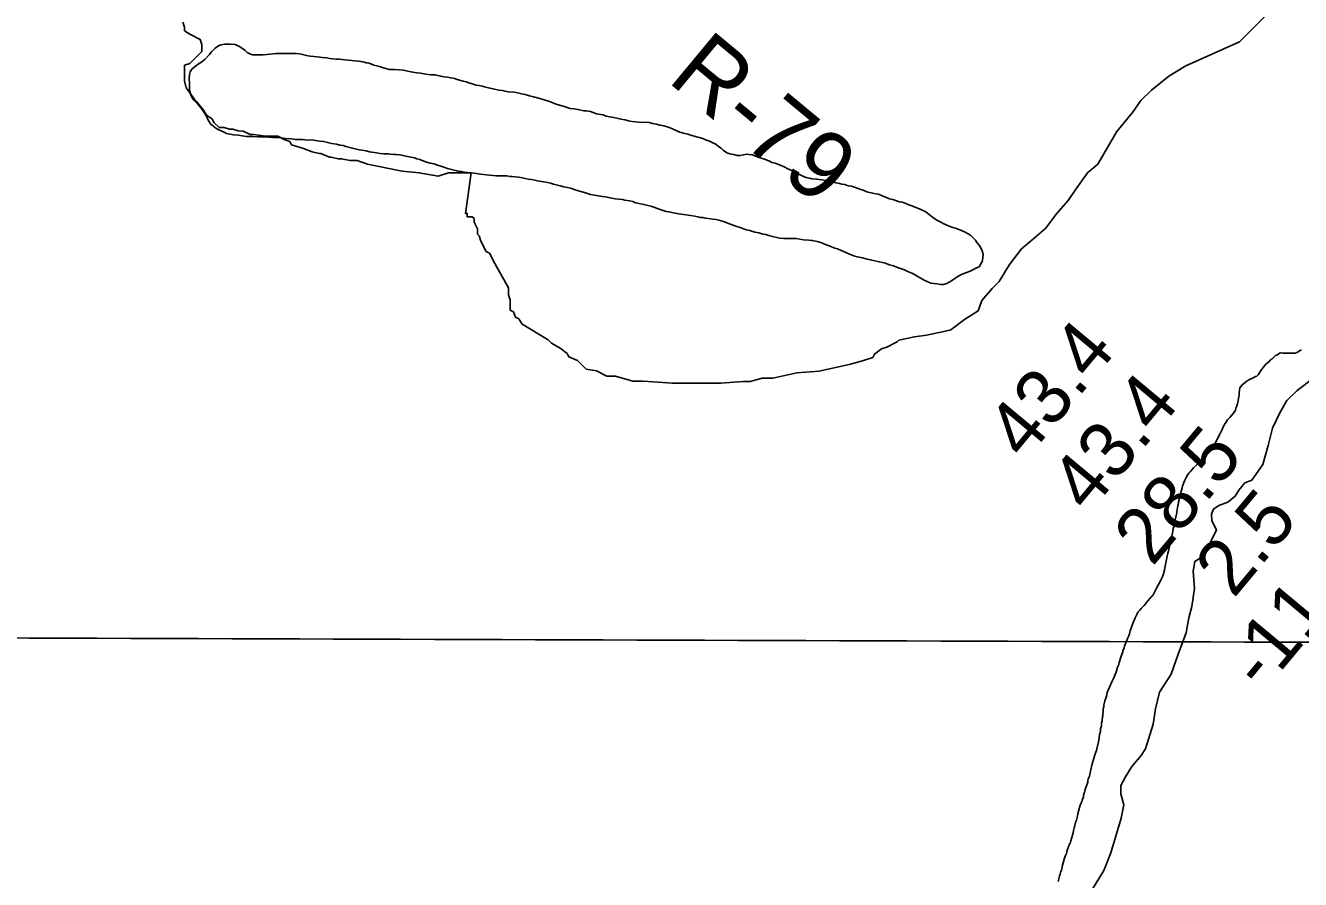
# Model space of a CAD drawing. Extents: x 3146026 to 3183936, y 897894 to 923344.
# Drawn here: x 3162279 to 3163820, y 915167 to 916199 of the extents above; entities that cross this region are included whole.
import ezdxf

# ---------------------------------------------------------------- set-up
doc = ezdxf.new("R2010")
doc.units = 0
for name, color, linetype in [('V-GRID-MAJR', 7, 'Continuous'), ('V-RIVR-EDGE', 7, 'Continuous'), ('V-RIVR-RANG', 7, 'Continuous'), ('V-RIVR-RANG-IDEN', 7, 'Continuous'), ('V-SITE-VEGE', 7, 'Continuous'), ('V-TOPO-SHOR', 7, 'Continuous')]:
    doc.layers.add(name, color=color, linetype=linetype)

msp = doc.modelspace()

# ---------------------------------------------------------------- linework, layer by layer
at = {"layer": 'V-GRID-MAJR'}
msp.add_spline([(3150289.9, 915500.2), (3155511.6, 915481.6), (3160733.3, 915463.8), (3165955, 915446.7), (3171176.8, 915430.3), (3176398.5, 915414.8), (3181620.2, 915400)], degree=3, dxfattribs=at)
at = {"layer": 'V-RIVR-EDGE'}
msp.add_lwpolyline([(3163836.7, 915774.1), (3163815.3, 915757.4), (3163803.4, 915745.6), (3163794.8, 915731), (3163786, 915712.1), (3163780.7, 915691.4), (3163774.3, 915668.3), (3163760.8, 915649.5), (3163752.6, 915646.4), (3163745.3, 915637.3), (3163740.7, 915630), (3163731.8, 915622.7), (3163721.2, 915618.8), (3163714.8, 915614.5), (3163712.3, 915608.5), (3163712.6, 915600.5), (3163718.1, 915589.6), (3163705.5, 915562.8), (3163699.1, 915555.8), (3163692.1, 915551.3), (3163690.2, 915539.4), (3163691.7, 915518.4), (3163688.6, 915497), (3163684.9, 915483), (3163681.8, 915465.1), (3163672.3, 915440.4), (3163663.4, 915415.2), (3163649.4, 915393.3), (3163644.4, 915373.2), (3163641.9, 915354.6), (3163632.4, 915324.8), (3163627.2, 915316.6), (3163615.9, 915303.5), (3163608.3, 915291.1), (3163602.8, 915280.4), (3163602.8, 915270.4), (3163606.4, 915257.3), (3163603, 915241.1), (3163590.4, 915199.1), (3163582.1, 915177.8), (3163564.4, 915148.6)], dxfattribs=at)
at = {"layer": 'V-SITE-VEGE'}
for points in [[(3162946, 915794.1), (3162956.4, 915783.7), (3162968.9, 915781.6), (3162981.5, 915775.3), (3162991.9, 915775.3), (3163012.8, 915769), (3163025.3, 915769), (3163060.8, 915766.8), (3163119.2, 915766.7), (3163146.4, 915768.8), (3163154.7, 915768.8), (3163169.3, 915772.9), (3163181.9, 915772.9), (3163211.1, 915779.1), (3163238.2, 915781.2), (3163275.8, 915789.5), (3163290.4, 915793.6), (3163303, 915797.8), (3163305.1, 915801.9), (3163313.4, 915808.2), (3163319.7, 915810.3), (3163332.2, 915816.5), (3163334.3, 915818.6), (3163353.1, 915822.7), (3163367.7, 915824.8), (3163388.6, 915828.9), (3163397, 915831), (3163413.7, 915843.5), (3163430.4, 915853.9), (3163434.6, 915866.4), (3163447.1, 915881), (3163455.5, 915889.4), (3163468.1, 915910.2), (3163482.7, 915929), (3163495.2, 915939.4), (3163512, 915954), (3163524.5, 915970.7), (3163539.2, 915987.4), (3163547.5, 915999.9), (3163562.2, 916020.7), (3163574.7, 916031.1), (3163589.4, 916056.2), (3163597.7, 916070.8), (3163616.6, 916093.7), (3163627, 916108.3), (3163639.6, 916120.8), (3163660.5, 916137.5), (3163681.4, 916150), (3163727.3, 916170.8), (3163746.1, 916179.1), (3163781.7, 916214.5)], [(3162469.1, 916203), (3162471.2, 916196.7), (3162471.2, 916192.5), (3162477.4, 916188.3), (3162490, 916182.1), (3162492, 916175.8), (3162492, 916167.5), (3162477.4, 916152.9), (3162471.1, 916150.8), (3162471.1, 916132), (3162473.2, 916123.6), (3162477.3, 916117.4), (3162483.6, 916109), (3162485.7, 916106.9), (3162494, 916096.5), (3162498.2, 916090.2), (3162504.4, 916086), (3162506.5, 916081.8), (3162512.8, 916075.6), (3162519, 916075.6), (3162525.3, 916073.5), (3162529.5, 916073.5), (3162535.7, 916071.4), (3162542, 916071.3), (3162550.3, 916067.2), (3162554.5, 916067.2), (3162569.1, 916065), (3162583.7, 916065), (3162592.1, 916060.8), (3162598.3, 916058.7), (3162600.4, 916054.6), (3162615, 916050.4), (3162625.4, 916046.2), (3162633.8, 916044.1), (3162635.9, 916044.1), (3162646.3, 916039.9), (3162648.4, 916039.9), (3162656.7, 916037.8), (3162660.9, 916037.8), (3162671.4, 916035.7), (3162679.7, 916035.6), (3162692.2, 916031.4), (3162734, 916023), (3162754.8, 916020.9), (3162777.8, 916016.7), (3162790.3, 916020.9), (3162817.5, 916020.8), (3162810.6, 915971.8), (3162812.7, 915971.8), (3162812.7, 915967.6), (3162818.9, 915967.6), (3162821, 915965.5), (3162821, 915961.3), (3162825.2, 915953), (3162825.2, 915946.7), (3162827.2, 915944.6), (3162829.3, 915938.4), (3162835.6, 915925.8), (3162839.7, 915923.7), (3162846, 915911.2), (3162862.6, 915882), (3162862.6, 915873.6), (3162864.7, 915867.3), (3162864.7, 915854.8), (3162868.8, 915852.7), (3162870.9, 915846.4), (3162875.1, 915844.4), (3162879.3, 915838.1), (3162910.5, 915819.2), (3162914.7, 915815.1), (3162925.1, 915808.8), (3162933.5, 915802.5), (3162935.6, 915798.3), (3162946, 915794.1)], [(3163821.1, 915807), (3163818.6, 915805.8), (3163816.8, 915804.5), (3163815.3, 915803.7), (3163813.3, 915803), (3163798.6, 915803), (3163795.5, 915803.3), (3163794.5, 915802.8), (3163791.2, 915800.7), (3163789.4, 915800), (3163785.4, 915795.9), (3163783.3, 915794.4), (3163781.8, 915792.9), (3163778, 915789.6), (3163776.2, 915787.6), (3163771.9, 915782), (3163769.6, 915777.9), (3163768.8, 915776.9), (3163767.1, 915775.2), (3163765.5, 915774.9), (3163763.3, 915773.4), (3163757.4, 915770.6), (3163754.9, 915769.1), (3163749.3, 915764.8), (3163746.5, 915761), (3163746, 915757.9), (3163745.5, 915755.9), (3163745.5, 915752.4), (3163745.2, 915750.1), (3163743.7, 915741.5), (3163742.4, 915737.9), (3163741.6, 915736.4), (3163741.1, 915734.1), (3163738.8, 915730.6), (3163734.3, 915725.2), (3163731.5, 915722.2), (3163728.7, 915717.9), (3163726.9, 915714.6), (3163725.1, 915710.5), (3163722.8, 915705.7), (3163718.2, 915697.4), (3163716.7, 915693.6), (3163714.2, 915689.5), (3163712.4, 915687), (3163709.6, 915683.4), (3163706.3, 915680.1), (3163702.5, 915676.9), (3163700.7, 915674.6), (3163696.6, 915670.5), (3163695.1, 915668.5), (3163690.3, 915664.2), (3163688.5, 915661.9), (3163686.5, 915659.6), (3163685.2, 915658.4), (3163683.7, 915656.3), (3163681.4, 915651.8), (3163680.1, 915649.5), (3163678.8, 915646.7), (3163677.3, 915642.4), (3163676.8, 915640.1), (3163675.3, 915634.5), (3163674.2, 915631.2), (3163673.7, 915627.9), (3163672.5, 915623.4), (3163672.5, 915621.4)], [(3163672.5, 915621.4), (3163671.7, 915618.8), (3163670.9, 915613.5), (3163670.4, 915611.2), (3163670.4, 915609.7), (3163666.8, 915595.5), (3163666.6, 915593.2), (3163666.1, 915591.2), (3163665.6, 915587.6), (3163663.8, 915580.3), (3163663, 915577.7), (3163663, 915576.7), (3163662.2, 915572.9), (3163660.2, 915563.8), (3163659.4, 915561.3), (3163658.1, 915555.7), (3163655.6, 915541.5), (3163655.6, 915540.2), (3163653.5, 915533.9), (3163651.8, 915530.3), (3163650.7, 915527.8), (3163645.9, 915518.9), (3163642.3, 915511.8), (3163641.3, 915510.1), (3163640.3, 915509.3), (3163638, 915507), (3163635.2, 915503.5), (3163630.7, 915498.2), (3163627.1, 915494.4), (3163625.6, 915492.3), (3163623.3, 915489.8), (3163622.3, 915487.8), (3163621.5, 915486.5), (3163620, 915483.2), (3163617.7, 915477.6), (3163614.1, 915467.2), (3163613.1, 915463.7), (3163612.3, 915461.4), (3163611.1, 915458.9), (3163610.5, 915457.1), (3163608.5, 915452.8), (3163607.2, 915449), (3163606.7, 915447), (3163605.2, 915443.2), (3163604.9, 915441.9), (3163602.9, 915436.8), (3163600.6, 915429), (3163600.1, 915426.7), (3163598.8, 915423.4), (3163597, 915417.6), (3163593.7, 915409.7), (3163591.7, 915405.6), (3163586.3, 915393), (3163585.3, 915388.4), (3163584, 915384.9), (3163583.5, 915382.8), (3163582.3, 915377.5), (3163582, 915375.2), (3163581.5, 915373.7), (3163581.2, 915371.4), (3163580.7, 915364.6), (3163580.5, 915363.3), (3163580.5, 915362.3), (3163580.2, 915360.3), (3163580.2, 915358.7), (3163579.4, 915355.7), (3163579.2, 915352.7), (3163578.2, 915348.8), (3163577.9, 915345.8), (3163576.9, 915342), (3163576.4, 915337.7), (3163575.6, 915333.4), (3163573.5, 915325), (3163573.3, 915322.7), (3163571.2, 915317.4), (3163570.2, 915313.1), (3163568.2, 915306.5), (3163565.9, 915297.9), (3163564.6, 915291.6), (3163563.8, 915290.3), (3163563.3, 915288), (3163562.8, 915286.5), (3163562.6, 915284.7), (3163559.8, 915276.8), (3163559, 915274.1), (3163558.7, 915272.3), (3163557.7, 915269), (3163557.5, 915267), (3163555.9, 915262.7), (3163555.4, 915260.9), (3163553.9, 915257.8), (3163552.6, 915254), (3163550.8, 915246.4), (3163550.1, 915243.6), (3163549, 915238.8), (3163548, 915236.3), (3163548, 915235), (3163547.5, 915234), (3163546.8, 915230.5), (3163546.2, 915229.2), (3163545.5, 915226.1)], [(3163545.5, 915226.1), (3163545, 915223.4), (3163544.2, 915220.3), (3163542.4, 915213.7), (3163541.9, 915212.2), (3163541.1, 915210.6), (3163539.2, 915205.7), (3163537.4, 915200.6), (3163536.9, 915198.4), (3163535.2, 915195.2), (3163534.2, 915191.6), (3163533.1, 915187), (3163531.8, 915182.7), (3163530.8, 915177.6), (3163530.2, 915176.5), (3163529.7, 915174.9), (3163529.4, 915173.3), (3163528.6, 915171.1), (3163526.8, 915164.6)]]:
    msp.add_lwpolyline(points, dxfattribs=at)
at = {"layer": 'V-TOPO-SHOR'}
for points in [[(3162905.9, 916109.2), (3162900.6, 916110.5), (3162892.9, 916112.8), (3162888.1, 916114), (3162882.8, 916115.3), (3162878.2, 916116.3), (3162873.4, 916117.4), (3162869.9, 916118.1), (3162862.5, 916118.6), (3162858.5, 916119.4), (3162855.4, 916120.2), (3162851.1, 916120.9), (3162844, 916122.2), (3162838.4, 916123.5), (3162833.6, 916124.8), (3162830.6, 916125.5), (3162827.3, 916126.3), (3162823.7, 916126.8), (3162818.7, 916128.4), (3162814.6, 916129.6), (3162811.3, 916130.7), (3162808, 916131.7), (3162800.4, 916133.7), (3162797.4, 916134.7), (3162793, 916135.8), (3162792.5, 916135.8), (3162788.7, 916136.3), (3162784.7, 916136.8), (3162780.9, 916137.8), (3162777.1, 916138.3), (3162774, 916139.1), (3162769, 916139.3), (3162762.9, 916140.1), (3162756.3, 916141.1), (3162751.7, 916141.7), (3162744.6, 916142.9), (3162741.1, 916143.7), (3162735.5, 916145), (3162730.4, 916145.2), (3162724.8, 916145.5), (3162720.8, 916145.5), (3162718.5, 916145.8), (3162714.2, 916147), (3162710.4, 916148.1), (3162706.8, 916149.3), (3162703.3, 916150.1), (3162700, 916151.1), (3162694.2, 916153.2), (3162690.9, 916153.9), (3162686.6, 916155), (3162681.7, 916155.7), (3162676.4, 916156.2), (3162673.1, 916156.5), (3162668.8, 916157), (3162665, 916157.5), (3162661.2, 916157.8), (3162657.9, 916158.1), (3162654.9, 916158.1), (3162650.5, 916158.6), (3162646.2, 916159.1), (3162643.2, 916159.6), (3162637.9, 916160.1), (3162634.6, 916160.6), (3162631.3, 916161.1), (3162627.2, 916161.4), (3162623.2, 916161.9), (3162620.1, 916162.4), (3162616.8, 916163.2), (3162610.5, 916164.5), (3162606.4, 916165), (3162599.3, 916165), (3162593.7, 916165), (3162590.2, 916165), (3162586.6, 916165), (3162581.6, 916165), (3162578, 916164.5), (3162574.5, 916164.3), (3162570.7, 916163.8), (3162566.1, 916163.5), (3162561.3, 916163.3), (3162557, 916163.3), (3162553.4, 916163.6), (3162550.1, 916164.8), (3162546.8, 916166.4), (3162544, 916168.9), (3162541.2, 916171.2), (3162536.9, 916174), (3162532.1, 916175.8), (3162526.8, 916176.5), (3162523.2, 916176.5), (3162519.7, 916176.5), (3162515.1, 916175.5), (3162512.3, 916174.3), (3162508.3, 916171.5), (3162503.7, 916167.2), (3162500.9, 916163.4), (3162495.8, 916157.6), (3162490.7, 916154.3), (3162486.4, 916151.5), (3162480.1, 916145.9), (3162478, 916142.9)], [(3162478, 916142.9), (3162477, 916139.6), (3162476.8, 916135), (3162477, 916128.9), (3162477, 916123.9), (3162477.2, 916120.6), (3162478.8, 916115), (3162480.3, 916111.4), (3162482.5, 916108.6), (3162487.1, 916103.8), (3162489.6, 916101), (3162493.2, 916096.2), (3162497.7, 916089.1), (3162499, 916086), (3162500.5, 916083.2), (3162502.5, 916080.2), (3162504.8, 916077.9), (3162509.1, 916074.6), (3162512.7, 916072.8), (3162516, 916071), (3162519, 916069.8), (3162522, 916068.5), (3162530.2, 916066.7), (3162536.5, 916066.2), (3162540.6, 916065.4), (3162545.9, 916064.9), (3162549.4, 916064.9), (3162553.2, 916064.6), (3162559.6, 916064.4), (3162564.9, 916064.4), (3162568.2, 916064.4), (3162573, 916064.1), (3162577.8, 916063.6), (3162582.7, 916063.6), (3162586.2, 916063.6), (3162592.8, 916062.3), (3162600.2, 916061.8), (3162605.2, 916061.3), (3162608.8, 916061), (3162613.9, 916061), (3162619.9, 916060.5), (3162623.5, 916060.7), (3162627, 916060.5), (3162634.1, 916059.2), (3162639.2, 916058.7), (3162644, 916057.6), (3162648.8, 916056.4), (3162654.7, 916055.3), (3162658.7, 916054.3), (3162662.8, 916053.8), (3162666.1, 916052.8), (3162673.9, 916050.5), (3162677.2, 916050), (3162682.1, 916048.7), (3162685.4, 916048.2), (3162690.4, 916047.4), (3162694.5, 916046.4), (3162697.8, 916045.6), (3162702.9, 916044.9), (3162707.7, 916044.1), (3162712, 916043.8), (3162717.1, 916043.6), (3162720.1, 916043.3), (3162723.9, 916043), (3162726.9, 916042.8), (3162731.3, 916042.5), (3162731.5, 916042.5), (3162736.8, 916041.2), (3162742.4, 916040.2), (3162749, 916038.9), (3162752, 916037.9), (3162755.3, 916036.9), (3162758.4, 916035.9), (3162763.7, 916033.8), (3162768, 916032.6), (3162772.8, 916031.5), (3162775.6, 916030.3), (3162780.9, 916029), (3162784.5, 916027.7), (3162788.8, 916026.2), (3162793.9, 916024.7), (3162800, 916023.1), (3162803, 916022.6), (3162806, 916022.4), (3162809.6, 916021.8), (3162813.4, 916021.3), (3162817.5, 916020.8), (3162820.8, 916020.3), (3162824.1, 916020), (3162828.6, 916019.3), (3162836.2, 916018.5), (3162839.5, 916018.2), (3162843.6, 916017.7), (3162848.1, 916017.2), (3162851.7, 916017.2), (3162856.3, 916017.2), (3162860.6, 916017.2), (3162864.1, 916016.4), (3162867.2, 916016.2), (3162874.8, 916015.4), (3162879.6, 916014.6)], [(3163327, 915988.8), (3163323.2, 915989.5), (3163320.1, 915990.5), (3163313.3, 915993.6), (3163309.7, 915994.9), (3163306.4, 915995.6), (3163302.9, 915996.2), (3163299.1, 915996.9), (3163295.5, 915997.9), (3163291.2, 915999.7), (3163287.2, 916001), (3163283.9, 916002.3), (3163280.8, 916003.5), (3163277.3, 916004.8), (3163273.2, 916005.3), (3163269.2, 916006.6), (3163265.6, 916007.1), (3163262.6, 916007.9), (3163258.8, 916008.9), (3163254, 916009.9), (3163250.9, 916010.7), (3163246.3, 916011.5), (3163241.3, 916012.2), (3163238.2, 916012.7), (3163234.9, 916013.3), (3163229.4, 916013.5), (3163226.3, 916014.3), (3163222.3, 916015.1), (3163219.2, 916016.3), (3163215.9, 916017.9), (3163213.1, 916019.4), (3163209.3, 916021.2), (3163206.5, 916022.7), (3163200.2, 916025.8), (3163195.9, 916028), (3163190.1, 916030.3), (3163185, 916032.4), (3163180.7, 916033.4), (3163177.4, 916035.2), (3163172.1, 916037.2), (3163169, 916038), (3163165.7, 916039.3), (3163161.2, 916040.8), (3163157.4, 916042.6), (3163153.3, 916043.1), (3163150.3, 916043.3), (3163146.7, 916042.6), (3163142.2, 916041.6), (3163138.9, 916041.8), (3163134.8, 916042.9), (3163130.2, 916043.6), (3163126.4, 916044.9), (3163121.9, 916048.2), (3163119.6, 916050.7), (3163116.3, 916052.8), (3163113, 916055.3), (3163110.2, 916056.6), (3163105.4, 916059.1), (3163100.6, 916060.7), (3163097.5, 916062.2), (3163093.2, 916063.5), (3163087.2, 916065.3), (3163083.1, 916066.5), (3163079.3, 916067.6), (3163074, 916068.6), (3163069.7, 916070.1), (3163063.3, 916072.6), (3163060, 916074.4), (3163055.7, 916076.2), (3163050.4, 916077.5), (3163045.6, 916078.5), (3163041.3, 916079.5), (3163036.7, 916080.6), (3163032.6, 916081.8), (3163028.6, 916082.1), (3163023, 916081.8), (3163015.9, 916082.6), (3163011.9, 916082.9), (3163007.5, 916083.7), (3163003.7, 916084.7), (3162998.4, 916085.7), (3162993.6, 916086.7), (3162990, 916087.5), (3162985, 916088.5), (3162980.7, 916089.5), (3162976.9, 916090.8), (3162969, 916092.1), (3162964.9, 916093.9), (3162961.7, 916095.1), (3162956.8, 916095.7), (3162953.5, 916095.9), (3162946.9, 916097.2), (3162941.6, 916098), (3162937.3, 916098.7), (3162932.5, 916100.3), (3162928.7, 916101.3), (3162924.4, 916102.6), (3162920.1, 916103.8), (3162916.3, 916105.6), (3162912.2, 916106.9), (3162905.9, 916109.2)], [(3162879.6, 916014.6), (3162882.9, 916013.9), (3162886.2, 916013.3), (3162890.5, 916012.6), (3162894.3, 916012.1), (3162897.8, 916011.3), (3162904.9, 916010), (3162908, 916009.5), (3162913.3, 916008.2), (3162917.1, 916007.2), (3162925.2, 916005.2), (3162929.5, 916004.1), (3162934.1, 916003.1), (3162937.4, 916002.1), (3162945.8, 915999.5), (3162951.6, 915997.8), (3162955.7, 915996.5), (3162961.7, 915994.7), (3162968.8, 915993.4), (3162976.4, 915992.1), (3162979.7, 915991.9), (3162985.3, 915990.6), (3162991.7, 915989.6), (3162996, 915989.1), (3163000.3, 915988.5), (3163003.3, 915987.8), (3163009.2, 915986.8), (3163013, 915986), (3163015.2, 915985), (3163016.5, 915984.7), (3163020.1, 915983.9), (3163024.6, 915982.9), (3163031, 915981.4), (3163034.8, 915980.4), (3163038.3, 915979.4), (3163044.6, 915977.1), (3163053, 915974.3), (3163056.3, 915973.5), (3163061.9, 915972.5), (3163068, 915971.4), (3163071, 915970.9), (3163074.3, 915970.4), (3163079.6, 915969.6), (3163082.7, 915969.1), (3163087.8, 915968.4), (3163091.3, 915967.6), (3163094.3, 915966.8), (3163097.4, 915966.8), (3163100.4, 915966.1), (3163104.2, 915965.5), (3163109, 915965), (3163113.4, 915964.5), (3163116.7, 915963.5), (3163122.5, 915962), (3163125.5, 915960.7), (3163128.6, 915959.7), (3163134.1, 915957.6), (3163137.2, 915956.4), (3163142.5, 915954.6), (3163146.8, 915953.3), (3163150.1, 915952), (3163154.2, 915951), (3163160.3, 915949.2), (3163165.3, 915948.2), (3163170.1, 915946.9), (3163173.7, 915946.2), (3163178.5, 915944.6), (3163183.3, 915943.3), (3163190.7, 915941.8), (3163195.5, 915941.5), (3163198.8, 915941.3), (3163204.4, 915941.3), (3163210.2, 915941.3), (3163214.8, 915940.5), (3163219.3, 915940), (3163225.4, 915939.5), (3163228.7, 915939.2), (3163230, 915939.2), (3163235.6, 915937.9), (3163241.1, 915936.1), (3163244.7, 915934.6), (3163250, 915932.8), (3163253.1, 915931.6), (3163257.1, 915929.8), (3163260.2, 915929), (3163264, 915927.5), (3163266.7, 915926.2), (3163274.9, 915922.4), (3163281.2, 915920.1), (3163284.2, 915919.3), (3163290.6, 915918.1), (3163296.2, 915916.5), (3163300, 915915.5), (3163303.5, 915915), (3163310.9, 915913.2), (3163314.7, 915912.4), (3163317.7, 915911.7), (3163323, 915909.6), (3163328.1, 915908.4), (3163332.9, 915906.6), (3163337.7, 915904.8)], [(3163337.7, 915904.8), (3163341, 915903.5), (3163344.1, 915902.2), (3163350.2, 915899.4), (3163353.2, 915897.9), (3163356.5, 915895.9), (3163359.5, 915894.3), (3163365.1, 915891.3), (3163369.2, 915889), (3163373, 915887.5), (3163376.5, 915887), (3163380.1, 915886.5), (3163384.6, 915885.9), (3163387.9, 915885.9), (3163392.2, 915886.9), (3163398.1, 915890.5), (3163400.9, 915892.5), (3163403.7, 915894.5), (3163407.5, 915896.8), (3163411, 915898.3), (3163414.1, 915899.6), (3163420.4, 915901.9), (3163424.7, 915904.1), (3163428.3, 915905.9), (3163431.3, 915907.4), (3163433.9, 915911.2), (3163435.4, 915915), (3163436.4, 915922.1), (3163435.2, 915926.4), (3163433.9, 915929.5), (3163431.4, 915933.5), (3163428.8, 915936.8), (3163427.1, 915939.4), (3163424.3, 915942.2), (3163421, 915945.5), (3163417.2, 915947.5), (3163414.4, 915949.3), (3163410.1, 915951.1), (3163403, 915953.9), (3163399.5, 915954.9), (3163395.1, 915956.4), (3163391.6, 915958), (3163388.6, 915959.2), (3163385.8, 915960.8), (3163381.2, 915963.3), (3163377.7, 915965.3), (3163374.9, 915967.1), (3163368.8, 915972.2), (3163366, 915974), (3163362.7, 915975.8), (3163359.2, 915977.3), (3163354.9, 915978.8), (3163350, 915980.9), (3163346.5, 915982.1), (3163342.9, 915983.7), (3163338.6, 915985.4), (3163335.1, 915985.7), (3163327, 915988.8)]]:
    msp.add_lwpolyline(points, dxfattribs=at)

# ---------------------------------------------------------------- texts
at = {"layer": 'V-RIVR-RANG'}
for s, p in [('43.4', (3163486.8, 915671.7)), ('43.4', (3163563.7, 915607.9)), ('28.5', (3163640.7, 915544)), ('2.5', (3163738.9, 915505.6)), ('-11.1', (3163774.8, 915392.5))]:
    msp.add_text(s, height=67, rotation=50.1583, dxfattribs=at).set_placement(p)
at = {"layer": 'V-RIVR-RANG-IDEN'}
msp.add_text('R-79', height=83, rotation=320.3032, dxfattribs=at).set_placement((3163053, 916132.2))

doc.saveas('drawing.dxf')
